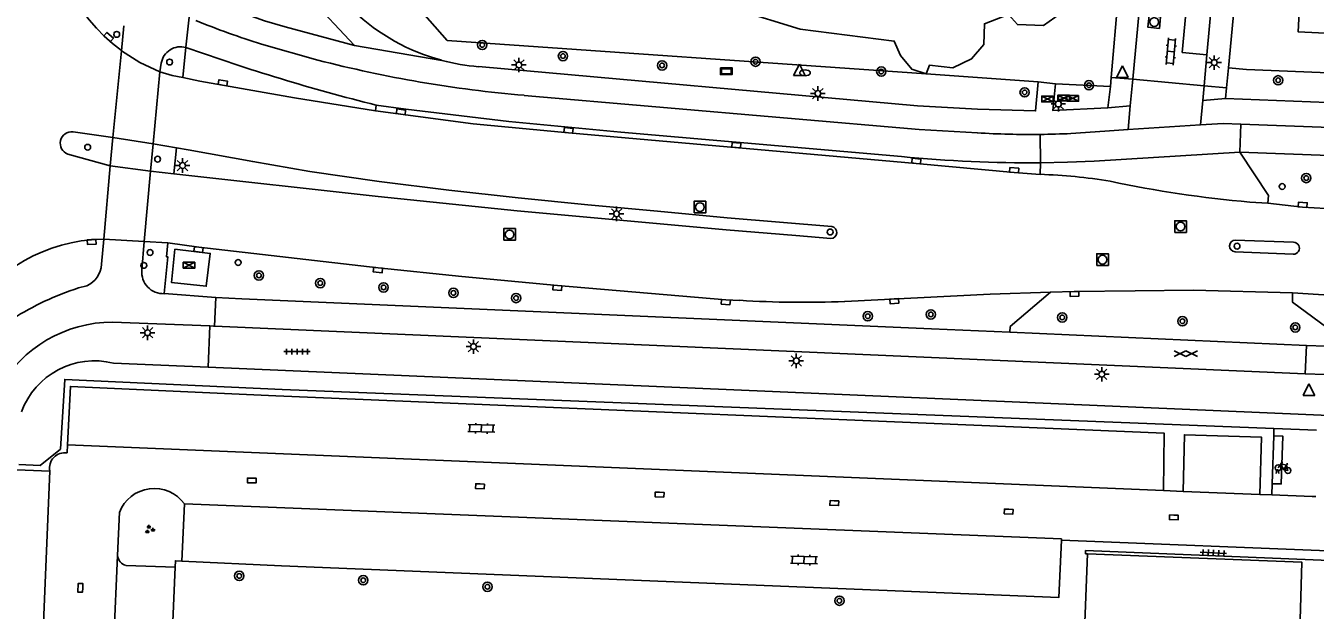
# Model space of a CAD drawing. Extents: x 132994 to 136000, y 393499 to 395512.
# Drawn here: x 133485.2 to 133595.8, y 394656.2 to 394706.3 of the extents above; entities that cross this region are included whole.
import ezdxf

# ---------------------------------------------------------------- set-up
doc = ezdxf.new("R2010")
doc.units = 0
for name, color, linetype in [('gg-afsc-hekwerk', 7, 'Continuous'), ('gg-bbg-hoofdgebouw', 7, 'Continuous'), ('gg-bbg-onder overbouw', 7, 'Continuous'), ('gg-bbg-pand overbouw', 7, 'Continuous'), ('gg-knt-verharding', 7, 'Continuous'), ('gg-knt-verharding nz', 7, 'Continuous'), ('gt-grn-groengrens', 7, 'Continuous'), ('gt-grn-weggrens', 7, 'Continuous'), ('gt-symb-boom', 7, 'Continuous'), ('gt-symb-brandkraan', 7, 'Continuous'), ('gt-symb-drukknoppaal', 7, 'Continuous'), ('gt-symb-fietsenrek', 7, 'Continuous'), ('gt-symb-gesloten verharding', 7, 'Continuous'), ('gt-symb-groenvak', 7, 'Continuous'), ('gt-symb-kast', 7, 'Continuous'), ('gt-symb-klinker verharding', 7, 'Continuous'), ('gt-symb-kolk', 7, 'Continuous'), ('gt-symb-lichtmast', 7, 'Continuous'), ('gt-symb-rioolschacht', 7, 'Continuous'), ('gt-symb-tegel verharding', 7, 'Continuous'), ('gt-symb-verkeersbordpaal', 7, 'Continuous'), ('gt-symb-verkeersregelinstallatiekast', 7, 'Continuous'), ('gt-symb-verkeersregelinstallatiepaal', 7, 'Continuous'), ('gt-symb-waterafsluiter', 7, 'Continuous'), ('gt-symb-wegwijzer', 7, 'Continuous')]:
    doc.layers.add(name, color=color, linetype=linetype)

# ---------------------------------------------------------------- blocks, each defined once
blk = doc.blocks.new('gt0-BOOM')
at = {"layer": 'gt-symb-boom'}
for radius in [0.4, 0.2]:
    blk.add_circle((0, 0), radius, dxfattribs=at)
blk = doc.blocks.new('gt0-RS')
at = {"layer": 'gt-symb-rioolschacht'}
blk.add_lwpolyline([(-0.5, -0.5), (0.5, -0.5), (0.5, 0.5), (-0.5, 0.5)], close=True, dxfattribs=at)
blk.add_circle((0, 0), 0.375, dxfattribs=at)
blk = doc.blocks.new('gt0-KL1')
at = {"layer": 'gt-symb-klinker verharding'}
for p, q in [((-1.15, 0.3), (1.15, 0.3)), ((-1, -0.3), (-1, 0.3)), ((-0.5, 0.3), (-0.5, 0.45)), ((0, -0.3), (0, 0.3)), ((0.5, 0.3), (0.5, 0.45)), ((1, -0.3), (1, 0.3)), ((-1.15, -0.3), (1.15, -0.3)), ((-0.5, -0.45), (-0.5, -0.3)), ((0.5, -0.45), (0.5, -0.3))]:
    blk.add_line(p, q, dxfattribs=at)
blk = doc.blocks.new('gt0-LMAST')
at = {"layer": 'gt-symb-lichtmast'}
for p, q in [((-0.18, 0.17), (-0.45, 0.44)), ((0, 0.25), (0, 0.62)), ((0.17, 0.17), (0.44, 0.44)), ((-0.25, 0), (-0.63, 0)), ((-0.18, -0.18), (-0.45, -0.45)), ((0, -0.25), (0, -0.63)), ((0.44, -0.45), (0.17, -0.18)), ((0.25, 0), (0.62, 0))]:
    blk.add_line(p, q, dxfattribs=at)
blk.add_circle((0, 0), 0.25, dxfattribs=at)
blk = doc.blocks.new('gt0-WAFSL')
at = {"layer": 'gt-symb-waterafsluiter'}
for p, q in [((-0.5, -0.33), (0, 0.67)), ((0, 0.67), (0.5, -0.33)), ((0.5, -0.33), (-0.5, -0.33))]:
    blk.add_line(p, q, dxfattribs=at)
blk = doc.blocks.new('gt0-KAST')
at = {"layer": 'gt-symb-kast'}
for p, q in [((-0.5, -0.25), (0.5, 0.25)), ((-0.5, 0.25), (0.5, -0.25))]:
    blk.add_line(p, q, dxfattribs=at)
blk.add_lwpolyline([(0.5, 0.25), (-0.5, 0.25), (-0.5, -0.25), (0.5, -0.25)], close=True, dxfattribs=at)
blk = doc.blocks.new('gt0-BR')
at = {"layer": 'gt-symb-brandkraan'}
for centre, radius, start, end in [((-0.24, 0), 0.206, 107.5669, 252.4331), ((0.6, -2.66), 3, 106.892, 107.5669), ((0, -0.69), 0.938, 73.108, 106.892), ((-0.6, -2.66), 3, 72.4331, 73.108), ((0.24, 0), 0.206, 287.567, 72.4331), ((0.6, 2.66), 3, 252.4331, 253.108), ((0, 0.69), 0.938, 253.108, 286.8921), ((-0.6, 2.66), 3, 286.8921, 287.567)]:
    blk.add_arc(centre, radius, start, end, dxfattribs=at)
blk = doc.blocks.new('gt0-KOLK')
at = {"layer": 'gt-symb-kolk'}
blk.add_lwpolyline([(0, 0), (0.37, 0), (0.37, 0.4), (-0.38, 0.4), (-0.38, 0), (0, 0)], dxfattribs=at)
blk = doc.blocks.new('gt0-WW')
at = {"layer": 'gt-symb-wegwijzer'}
blk.add_lwpolyline([(-0.5, 0.3), (-0.5, -0.29), (0.5, -0.29), (0.5, 0.3), (-0.5, 0.3)], dxfattribs=at)
blk.add_lwpolyline([(-0.42, -0.21), (0.42, -0.21), (0.42, 0.21), (-0.42, 0.21)], close=True, dxfattribs=at)
blk = doc.blocks.new('gt0-VPAAL')
at = {"layer": 'gt-symb-verkeersbordpaal'}
blk.add_circle((0, 0), 0.25, dxfattribs=at)
blk = doc.blocks.new('gt0-FREK')
at = {"layer": 'gt-symb-fietsenrek'}
for p, q in [((0.26, 0.76), (0.29, 0.82)), ((0.54, 0.34), (0.26, 0.76)), ((0.29, 0.82), (0.77, 0.71)), ((0.77, 0.71), (0.54, 0.34)), ((0.76, 0.84), (0.87, 0.82)), ((0.77, 0.71), (0.84, 0.82)), ((0.89, 0.25), (0.77, 0.71))]:
    blk.add_line(p, q, dxfattribs=at)
for points in [[(-0.12, 0), (-0.05, 0.31), (0.05, 0.31), (0.12, 0)], [(0.04, 0.48), (0.23, 0.71), (0.26, 0.76)], [(0.29, 0.82), (0.36, 0.94), (0.45, 0.93)], [(0.54, 0.34), (0.56, 0.31), (0.89, 0.25)]]:
    blk.add_lwpolyline(points, dxfattribs=at)
for centre in [(0.04, 0.48), (0.89, 0.25)]:
    blk.add_circle(centre, 0.252, dxfattribs=at)
blk = doc.blocks.new('gt0-TEG1')
at = {"layer": 'gt-symb-tegel verharding'}
for p, q in [((-1.13, 0), (1.12, 0)), ((-0.9, -0.25), (-0.9, 0.25)), ((-0.45, -0.25), (-0.45, 0.25)), ((0, -0.25), (0, 0.25)), ((0.45, -0.25), (0.45, 0.25)), ((0.9, -0.25), (0.9, 0.25))]:
    blk.add_line(p, q, dxfattribs=at)
blk = doc.blocks.new('gt0-GESVH1')
at = {"layer": 'gt-symb-gesloten verharding'}
for p, q in [((-0.99, -0.26), (0.01, 0.24)), ((0.01, -0.26), (-0.99, 0.24)), ((0.01, 0.24), (1.01, -0.26)), ((1.01, 0.24), (0.01, -0.26))]:
    blk.add_line(p, q, dxfattribs=at)
blk = doc.blocks.new('gt0-GRVAK')
at = {"layer": 'gt-symb-groenvak'}
for p, q in [((-0.11, 0.19), (-0.23, 0.24)), ((-0.18, 0.15), (0.09, 0.15)), ((-0.09, 0.21), (-0.16, 0.32)), ((-0.05, 0.21), (-0.05, 0.39)), ((0, 0.21), (0.06, 0.32)), ((0.01, 0.19), (0.13, 0.24)), ((0.26, -0.05), (0.2, 0.06)), ((0.3, -0.05), (0.3, 0.13)), ((0.35, -0.05), (0.41, 0.06)), ((-0.25, -0.23), (-0.36, -0.18)), ((-0.32, -0.26), (-0.05, -0.26)), ((-0.23, -0.21), (-0.29, -0.1)), ((-0.18, -0.2), (-0.18, -0.02)), ((-0.14, -0.21), (-0.07, -0.1)), ((-0.12, -0.23), (0, -0.18)), ((0.24, -0.07), (0.12, -0.02)), ((0.17, -0.11), (0.44, -0.11)), ((0.37, -0.07), (0.49, -0.02))]:
    blk.add_line(p, q, dxfattribs=at)
blk = doc.blocks.new('gt0-VIPAAL')
at = {"layer": 'gt-symb-verkeersregelinstallatiepaal'}
blk.add_circle((0, 0), 0.25, dxfattribs=at)
blk = doc.blocks.new('gt0-VRIKST')
at = {"layer": 'gt-symb-verkeersregelinstallatiekast'}
for p, q in [((-0.5, -0.25), (0.5, 0.25)), ((-0.5, 0.25), (0.5, -0.25))]:
    blk.add_line(p, q, dxfattribs=at)
blk.add_lwpolyline([(0.5, 0.25), (-0.5, 0.25), (-0.5, -0.25), (0.5, -0.25)], close=True, dxfattribs=at)
blk = doc.blocks.new('gt0-DPAAL')
at = {"layer": 'gt-symb-drukknoppaal'}
blk.add_circle((0, 0), 0.25, dxfattribs=at)

msp = doc.modelspace()

# ---------------------------------------------------------------- linework, layer by layer
at = {"layer": 'gg-afsc-hekwerk'}
for p, q in [((133507.2, 394675.11), (133592.29, 394671.75)), ((133592.29, 394671.75), (133595.95, 394671.61))]:
    msp.add_line(p, q, dxfattribs=at)
msp.add_lwpolyline([(133507.2, 394675.11), (133488.54, 394675.97), (133488.18, 394669.99), (133486.43, 394668.57), (133484.61, 394668.66)], dxfattribs=at)
at = {"layer": 'gg-bbg-hoofdgebouw'}
msp.add_line((133575.99, 394653.54), (133576.28, 394661.01), dxfattribs=at)
at = {"layer": 'gg-bbg-onder overbouw'}
msp.add_lwpolyline([(133576.28, 394661.01), (133594.67, 394660.3), (133594.36, 394649.41), (133593.99, 394641.28)], dxfattribs=at)
at = {"layer": 'gg-bbg-pand overbouw'}
for points in [[(133576.28, 394661.01), (133576.12, 394661.01), (133576.13, 394661.28)], [(133576.13, 394661.28), (133713.57, 394655.67), (133713.55, 394655.32)]]:
    msp.add_lwpolyline(points, dxfattribs=at)
at = {"layer": 'gg-knt-verharding'}
for p, q in [((133582.3, 394724.48), (133580.17, 394701.71)), ((133588.39, 394702.69), (133590.32, 394723.38)), ((133497.44, 394721.75), (133513.4, 394704.6)), ((133588.16, 394721.74), (133586.53, 394703.82)), ((133578.33, 394701.87), (133579.67, 394717.2)), ((133493.62, 394706.3), (133493.41, 394704.16)), ((133498.66, 394701.85), (133498.94, 394704.45)), ((133505.43, 394704.72), (133510.26, 394703.36)), ((133586.29, 394701.16), (133586.53, 394703.82)), ((133496.82, 394703.1), (133496.71, 394702.34)), ((133588.23, 394700.98), (133588.39, 394702.69)), ((133572.07, 394701.48), (133573.56, 394701.33)), ((133578.26, 394701.08), (133578.04, 394699.27)), ((133578.26, 394701.08), (133578.33, 394701.87)), ((133580.17, 394701.71), (133586.29, 394701.16)), ((133588.14, 394700.05), (133588.23, 394700.98)), ((133614.65, 394699.01), (133588.14, 394700.05)), ((133515.19, 394699.01), (133515.27, 394699.49)), ((133579.77, 394697.39), (133585.99, 394697.79)), ((133589.45, 394697.86), (133597.12, 394697.56)), ((133489.26, 394697.21), (133492.67, 394696.73)), ((133492.67, 394696.73), (133492.44, 394694.3)), ((133574.86, 394697.07), (133577.78, 394697.26)), ((133577.78, 394697.26), (133579.77, 394697.39)), ((133496.12, 394696.17), (133495.91, 394693.83)), ((133496.12, 394696.17), (133498.12, 394695.82)), ((133498.12, 394695.82), (133497.9, 394693.61)), ((133492.44, 394694.3), (133488.81, 394695.28)), ((133572.23, 394693.55), (133572.27, 394694.55)), ((133597.03, 394695.17), (133589.35, 394695.47)), ((133497.9, 394693.61), (133495.91, 394693.83)), ((133590.23, 394691.18), (133591.75, 394691.08)), ((133491.9, 394688.01), (133490.84, 394687.96)), ((133491.7, 394685.84), (133491.9, 394688.01)), ((133495.15, 394685.34), (133495.36, 394687.81)), ((133495.36, 394687.81), (133497.38, 394687.68)), ((133588.97, 394687.92), (133593.98, 394687.73)), ((133593.95, 394686.71), (133588.96, 394686.92)), ((133489.71, 394683.82), (133490.44, 394684)), ((133598.7, 394683.07), (133593.89, 394683.38)), ((133501.51, 394683), (133497.08, 394683.33)), ((133492.65, 394680.89), (133500.98, 394680.55)), ((133500.98, 394680.55), (133501.31, 394680.53)), ((133501.4, 394680.53), (133501.31, 394680.53)), ((133594.97, 394676.46), (133501.4, 394680.53)), ((133595.07, 394678.89), (133569.64, 394680.02)), ((133595.07, 394678.89), (133594.97, 394676.46)), ((133595.07, 394678.89), (133599.1, 394678.72)), ((133500.84, 394677.01), (133492.73, 394677.35)), ((133500.84, 394677.01), (133599, 394672.78)), ((133594.97, 394676.46), (133599.48, 394676.29)), ((133592.27, 394671.12), (133592.29, 394671.75)), ((133488.75, 394669.66), (133488.79, 394670.37)), ((133592.14, 394667.02), (133592.27, 394671.12)), ((133592.11, 394666.07), (133592.14, 394667.02)), ((133584.5, 394666.34), (133582.81, 394666.45)), ((133591.09, 394666.11), (133592.11, 394666.07)), ((133493.08, 394660.87), (133493.24, 394664.57)), ((133498.82, 394665.29), (133498.58, 394660.39)), ((133574.07, 394662.17), (133598.77, 394661.18)), ((133498.58, 394660.39), (133507.15, 394659.98)), ((133498.01, 394659.85), (133493.8, 394660.01))]:
    msp.add_line(p, q, dxfattribs=at)
for points in [[(133595.25, 394723.16), (133594.36, 394705.78), (133614.24, 394704.82), (133614.09, 394701.52)], [(133579.67, 394717.2), (133573.33, 394717.93), (133572.82, 394711.28), (133574.22, 394708.94), (133573.97, 394707.34), (133572.51, 394706.31), (133570.28, 394706.4), (133569.51, 394707.27), (133567.45, 394706.47), (133567.4, 394704.69), (133566.34, 394703.47), (133564.73, 394702.68), (133562.74, 394702.93), (133562.46, 394702.18)], [(133562.46, 394702.18), (133561.21, 394702.59), (133560.24, 394703.75), (133559.71, 394704.98), (133551.65, 394706), (133535.41, 394711.01), (133530.68, 394709.84), (133527.09, 394708.9), (133523.12, 394708.9), (133519.58, 394709.79), (133516.56, 394711.4), (133514.38, 394713.32), (133512.45, 394715.15)], [(133513.4, 394704.6), (133507.46, 394706.21), (133505.67, 394706.73), (133504.24, 394707.23), (133500.54, 394708.58)], [(133496.71, 394702.34), (133497.76, 394702.02), (133498.66, 394701.85)], [(133524.05, 394702.8), (133561.7, 394699.43), (133566.84, 394699.14), (133571.84, 394698.99), (133572.07, 394701.48)], [(133498.66, 394701.85), (133500.14, 394701.56), (133508.26, 394700.12), (133515.19, 394699.01)], [(133578.04, 394699.27), (133573.33, 394699.03), (133573.56, 394701.33)], [(133527.97, 394700.33), (133561.84, 394697.4), (133566.84, 394697.11)], [(133515.19, 394699.01), (133523.57, 394697.9), (133531.75, 394697.13), (133561.59, 394694.5), (133569.99, 394693.71), (133572.23, 394693.55)], [(133560.33, 394695.08), (133536.24, 394697.18), (133526.65, 394698.08), (133517.82, 394699.15), (133515.27, 394699.49)], [(133585.99, 394697.79), (133587.94, 394697.92), (133589.45, 394697.86)], [(133498.12, 394695.82), (133499.12, 394695.66), (133504.67, 394694.65), (133509.58, 394693.79), (133515.52, 394692.93), (133521.49, 394692.19), (133527.43, 394691.54), (133533.42, 394690.94), (133539.41, 394690.4), (133545.38, 394689.82), (133554.35, 394689.08)], [(133589.35, 394695.47), (133576.87, 394694.68), (133574.57, 394694.59), (133572.27, 394694.55)], [(133591.75, 394691.08), (133591.82, 394691.73), (133589.35, 394695.47)], [(133497.9, 394693.61), (133515.42, 394691.65), (133527.36, 394690.43), (133545.3, 394688.8), (133551.28, 394688.32), (133554.27, 394688.06)], [(133591.75, 394691.08), (133594.75, 394690.74), (133596.74, 394690.63), (133596.75, 394690.81)], [(133497.08, 394683.33), (133497.39, 394686.47), (133497.27, 394686.49), (133497.38, 394687.68)], [(133497.38, 394687.68), (133500.05, 394687.3), (133515.43, 394685.54), (133522.61, 394684.8), (133530.82, 394684.02), (133545.27, 394682.8), (133546.47, 394682.75)], [(133497.99, 394687.14), (133501.03, 394686.78), (133500.68, 394683.96), (133497.69, 394684.28), (133497.99, 394687.14)], [(133555.46, 394682.66), (133567.93, 394683.29), (133573.13, 394683.45)], [(133573.13, 394683.45), (133575.16, 394683.5), (133580.37, 394683.57), (133585.39, 394683.61), (133593.89, 394683.38)], [(133593.89, 394683.38), (133593.89, 394682.58), (133599.1, 394678.72)], [(133569.64, 394680.02), (133562.92, 394680.32), (133503.73, 394682.88), (133501.51, 394683)], [(133506.65, 394674.55), (133489.03, 394675.37), (133488.79, 394670.37)], [(133582.81, 394666.45), (133582.88, 394671.35), (133506.65, 394674.55)], [(133591.09, 394666.11), (133591.22, 394671.02), (133584.61, 394671.22), (133584.5, 394666.34)], [(133487.27, 394668.11), (133482.3, 394668.29), (133478.04, 394569.28), (133481.06, 394569.17)], [(133592.11, 394666.07), (133595.57, 394665.93), (133595.87, 394665.92)], [(133507.15, 394659.98), (133573.83, 394657.25), (133574.07, 394662.17)], [(133498.01, 394659.85), (133498.04, 394660.42), (133498.58, 394660.39)], [(133498.01, 394659.85), (133493.76, 394560.66), (133488.69, 394560.9)]]:
    msp.add_lwpolyline(points, dxfattribs=at)
for centre, radius, start, end in [((133502.47, 394716.46), 15.27, 176.3594, 233.6256), ((133525.74, 394770.08), 68.44, 247.7182, 252.7415), ((133525.39, 394720.25), 17.5, 226.4041, 255.1291), ((133498.48, 394702.82), 1.68, 74.4209, 170.6406), ((133556.53, 394865), 170.57, 250.2672, 256.0018), ((133537.02, 394806.7), 106.75, 255.48, 265.135), ((133525.39, 394720.26), 17.52, 255.1461, 265.6108), ((133489.16, 394696.22), 1, 84.2713, 249.0427), ((133571.24, 394770.66), 73.68, 266.5729, 270.7764), ((133571.2, 394771.25), 74.28, 270.8023, 272.8253), ((133571.35, 394809.7), 115.15, 264.5125, 270.4618), ((133570.44, 394644.01), 49.58, 80.9639, 87.9328), ((133598.34, 394787.07), 96.23, 257.9343, 265.1616), ((133554.27, 394688.57), 0.515, 269.4078, 81.0927), ((133492.12, 394673.75), 14.26, 95.1589, 150.8546), ((133588.98, 394687.42), 0.499, 90.9401, 267.5673), ((133593.97, 394687.22), 0.51, 267.5806, 89.3838), ((133489.51, 394685.99), 2.2, 295.0027, 356.17), ((133497, 394685.17), 1.85, 174.8577, 272.5834), ((133497.28, 394660.42), 24.59, 107.9269, 122.4499), ((133551.88, 394767.88), 85.3, 266.3608, 272.4028), ((133492.69, 394669.66), 11.23, 90.2088, 150.4935), ((133491.07, 394670.92), 6.64, 75.53, 160.1585), ((133488.53, 394668.39), 1.29, 80.0912, 192.2902), ((133496.22, 394663.43), 3.19, 35.5794, 159.143), ((133494.06, 394660.95), 0.982, 184.5775, 254.3675)]:
    msp.add_arc(centre, radius, start, end, dxfattribs=at)
at = {"layer": 'gg-knt-verharding nz'}
for p, q in [((133493.41, 394704.16), (133492.67, 394696.73)), ((133496.71, 394702.34), (133496.12, 394696.17)), ((133492.67, 394696.73), (133496.12, 394696.17)), ((133492.44, 394694.3), (133491.9, 394688.01)), ((133495.91, 394693.83), (133492.44, 394694.3)), ((133495.91, 394693.83), (133495.36, 394687.81)), ((133495.36, 394687.81), (133491.9, 394688.01)), ((133488.79, 394670.37), (133582.81, 394666.45)), ((133584.5, 394666.34), (133591.09, 394666.11)), ((133574.07, 394662.3), (133498.82, 394665.29)), ((133574.07, 394662.3), (133574.07, 394662.17)), ((133488.69, 394560.9), (133493.08, 394660.87))]:
    msp.add_line(p, q, dxfattribs=at)
for points in [[(133588.19, 394722.07), (133586.14, 394722.27), (133584.42, 394704.02), (133586.53, 394703.82)], [(133496.71, 394702.34), (133494.97, 394703.14), (133493.41, 394704.16)], [(133592.27, 394671.12), (133593.05, 394671.1), (133592.92, 394667), (133592.14, 394667.02)], [(133487.27, 394668.11), (133483.08, 394568.13), (133482.66, 394568.17)]]:
    msp.add_lwpolyline(points, dxfattribs=at)
at = {"layer": 'gt-grn-groengrens'}
for p, q in [((133562.46, 394702.18), (133572.07, 394701.48)), ((133573.56, 394701.33), (133578.26, 394701.08))]:
    msp.add_line(p, q, dxfattribs=at)
for points in [[(133562.46, 394702.18), (133521.36, 394705.03), (133512.45, 394715.15)], [(133614.09, 394701.52), (133605.39, 394701.91), (133589.92, 394702.56), (133588.39, 394702.69)], [(133573.13, 394683.45), (133569.66, 394680.5), (133569.64, 394680.02)]]:
    msp.add_lwpolyline(points, dxfattribs=at)
at = {"layer": 'gt-grn-weggrens'}
for p, q in [((133498.94, 394704.45), (133499.21, 394707.03)), ((133513.4, 394704.6), (133520.9, 394703.33)), ((133580.17, 394701.71), (133578.33, 394701.87)), ((133580.17, 394701.71), (133579.96, 394699.42)), ((133586.29, 394701.16), (133586.18, 394699.89)), ((133586.29, 394701.16), (133588.23, 394700.98)), ((133586.18, 394699.89), (133588.14, 394700.05)), ((133578.04, 394699.27), (133579.96, 394699.42)), ((133579.96, 394699.42), (133579.77, 394697.39)), ((133586.18, 394699.89), (133585.99, 394697.79)), ((133589.35, 394695.47), (133589.45, 394697.86)), ((133572.27, 394694.55), (133572.24, 394696.98)), ((133501.51, 394683), (133501.4, 394680.53)), ((133500.84, 394677.01), (133500.98, 394680.55))]:
    msp.add_line(p, q, dxfattribs=at)

# ---------------------------------------------------------------- block references
at = {"layer": 'gt-symb-boom'}
for p in [(133524.36, 394704.65), (133531.29, 394703.7), (133558.6, 394702.37), (133576.42, 394701.2), (133592.65, 394701.62), (133570.9, 394700.59), (133595.06, 394693.24), (133505.2, 394684.89), (133510.46, 394684.23), (133515.9, 394683.86), (133521.89, 394683.39), (133527.27, 394682.95), (133557.44, 394681.39), (133562.85, 394681.54), (133574.12, 394681.28), (133584.44, 394680.96), (133594.12, 394680.43), (133503.51, 394659.11), (133514.15, 394658.74), (133524.81, 394658.18), (133555.01, 394656.99)]:
    msp.add_blockref('gt0-BOOM', p, dxfattribs=at)
for p, rotation in [((133539.79, 394702.9), -4.530520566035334), ((133547.81, 394703.22), -4.530520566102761)]:
    msp.add_blockref('gt0-BOOM', p, dxfattribs=dict(at, rotation=rotation))
at = {"layer": 'gt-symb-brandkraan'}
msp.add_blockref('gt0-BR', (133552.06, 394702.26), dxfattribs=at)
at = {"layer": 'gt-symb-drukknoppaal'}
msp.add_blockref('gt0-DPAAL', (133495.33, 394685.75), dxfattribs=at)
at = {"layer": 'gt-symb-fietsenrek'}
msp.add_blockref('gt0-FREK', (133592.6, 394667.9), dxfattribs=at)
at = {"layer": 'gt-symb-gesloten verharding'}
msp.add_blockref('gt0-GESVH1', (133584.71, 394678.18), dxfattribs=at)
at = {"layer": 'gt-symb-groenvak'}
msp.add_blockref('gt0-GRVAK', (133495.81, 394663.1), dxfattribs=at)
at = {"layer": 'gt-symb-kast'}
for p in [(133572.86, 394700.02), (133574.26, 394700.11), (133575.03, 394700.07)]:
    msp.add_blockref('gt0-KAST', p, dxfattribs=at)
at = {"layer": 'gt-symb-klinker verharding'}
for p, rotation in [((133583.44, 394704.09), -94.4162834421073), ((133524.29, 394671.76), 178.56790381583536), ((133551.97, 394660.48), 178.56790381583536)]:
    msp.add_blockref('gt0-KL1', p, dxfattribs=dict(at, rotation=rotation))
at = {"layer": 'gt-symb-kolk'}
for p, rotation in [((133492.18, 394705.18), -41.22540127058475), ((133502.08, 394701.21), -10.083246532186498), ((133517.37, 394698.72), -7.542386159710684), ((133531.75, 394697.13), -5.033703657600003), ((133546.15, 394695.86), -5.050490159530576), ((133561.59, 394694.5), -5.382187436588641), ((133569.99, 394693.71), -4.005702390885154), ((133594.75, 394690.74), -3.318598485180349), ((133490.84, 394687.96), -177.0533748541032), ((133500.05, 394687.3), 171.91098460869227), ((133515.43, 394685.54), 173.53059332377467), ((133530.82, 394684.02), 174.56884924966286), ((133575.16, 394683.5), -178.50699915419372), ((133545.27, 394682.8), 175.16867402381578), ((133559.7, 394682.88), -177.0207215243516), ((133504.59, 394667.5), 178.56790381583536), ((133524.17, 394667), 177.36361809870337), ((133539.58, 394666.29), 177.19194693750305), ((133554.57, 394665.56), 177.24916520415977), ((133569.53, 394664.83), 177.9361802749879), ((133583.7, 394664.33), 177.47809205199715), ((133490.08, 394658.09), 87.59258615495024)]:
    msp.add_blockref('gt0-KOLK', p, dxfattribs=dict(at, rotation=rotation))
at = {"layer": 'gt-symb-lichtmast'}
for p in [(133527.51, 394702.94), (133587.17, 394703.14), (133553.16, 394700.49), (133573.79, 394699.59), (133498.65, 394694.31), (133535.89, 394690.17), (133495.65, 394679.97), (133523.61, 394678.78), (133551.31, 394677.56), (133577.52, 394676.41)]:
    msp.add_blockref('gt0-LMAST', p, dxfattribs=at)
at = {"layer": 'gt-symb-rioolschacht', "rotation": -95.91007032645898}
msp.add_blockref('gt0-RS', (133582.02, 394706.62), dxfattribs=at)
at = {"layer": 'gt-symb-rioolschacht'}
for p in [(133543.04, 394690.75), (133526.71, 394688.4), (133584.28, 394689.08), (133577.58, 394686.24)]:
    msp.add_blockref('gt0-RS', p, dxfattribs=at)
at = {"layer": 'gt-symb-tegel verharding'}
msp.add_blockref('gt0-TEG1', (133508.48, 394678.35), dxfattribs=at)
at = {"layer": 'gt-symb-tegel verharding', "rotation": -3.3260736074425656}
msp.add_blockref('gt0-TEG1', (133587.1, 394661.09), dxfattribs=at)
at = {"layer": 'gt-symb-verkeersbordpaal'}
for p in [(133490.51, 394695.88), (133593, 394692.51), (133554.21, 394688.61), (133589.12, 394687.4), (133503.42, 394685.99)]:
    msp.add_blockref('gt0-VPAAL', p, dxfattribs=at)
at = {"layer": 'gt-symb-verkeersregelinstallatiekast'}
msp.add_blockref('gt0-VRIKST', (133499.21, 394685.76), dxfattribs=at)
at = {"layer": 'gt-symb-verkeersregelinstallatiepaal'}
for p in [(133493, 394705.56), (133497.54, 394703.19), (133496.51, 394694.86), (133495.86, 394686.85)]:
    msp.add_blockref('gt0-VIPAAL', p, dxfattribs=at)
at = {"layer": 'gt-symb-waterafsluiter'}
for p in [(133551.58, 394702.35), (133579.29, 394702.18), (133595.29, 394674.92)]:
    msp.add_blockref('gt0-WAFSL', p, dxfattribs=at)
at = {"layer": 'gt-symb-wegwijzer'}
msp.add_blockref('gt0-WW', (133545.3, 394702.4), dxfattribs=at)

doc.saveas('drawing.dxf')
